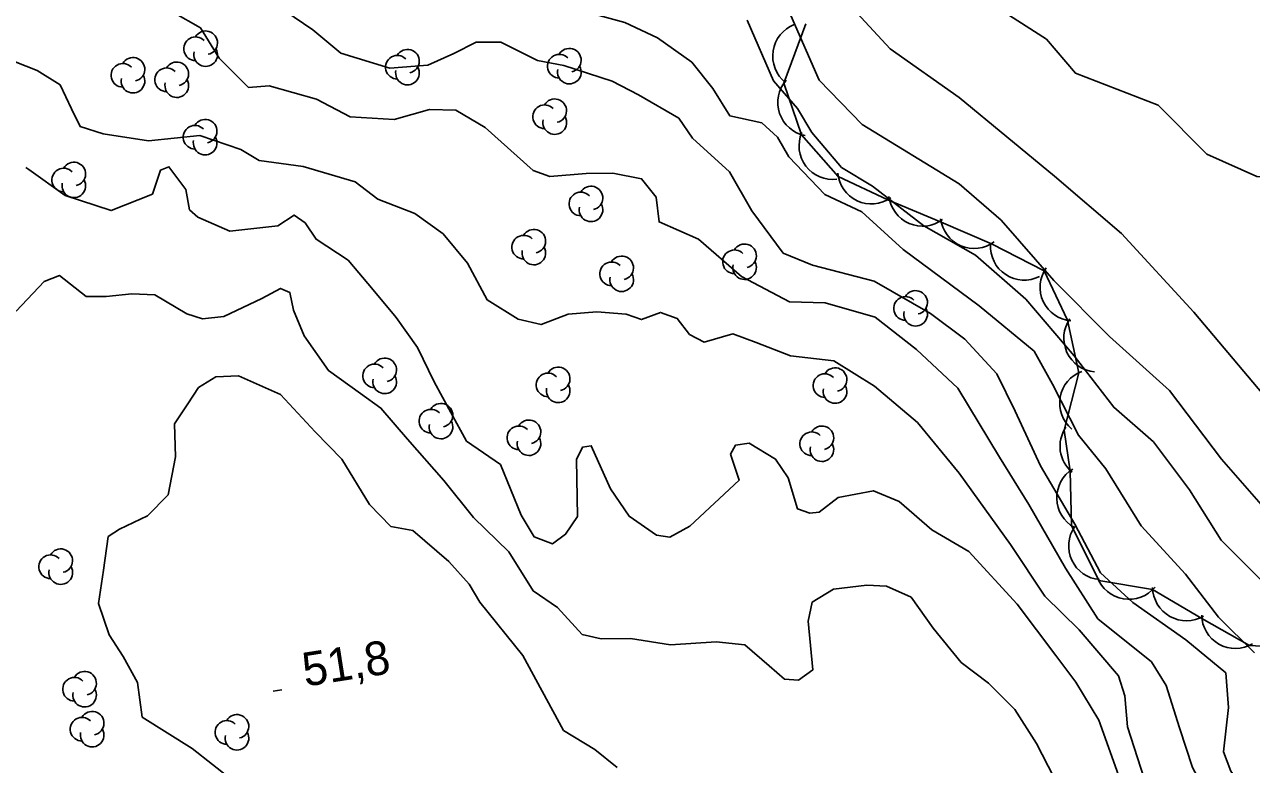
# Model space of a CAD drawing. Extents: x 646142 to 649934, y 5874075 to 5876351.
# Drawn here: x 647646.7 to 647755.7, y 5875803 to 5875868.8 of the extents above; entities that cross this region are included whole.
import ezdxf

# ---------------------------------------------------------------- set-up
doc = ezdxf.new("R2010")
doc.units = 0
for name, color, linetype in [('Niveau 1', 7, 'Continuous'), ('Niveau 2', 7, 'Continuous'), ('Niveau 3', 7, 'Continuous'), ('Niveau 44', 7, 'Continuous')]:
    doc.layers.add(name, color=color, linetype=linetype)

msp = doc.modelspace()

# ---------------------------------------------------------------- linework, layer by layer
at = {"layer": 'Niveau 1'}
for points in [[(647812.42, 5875862.52), (647811.53, 5875861.91), (647801.98, 5875858.29), (647794.46, 5875857.44), (647790.37, 5875854.99), (647786.65, 5875849.85), (647782.92, 5875847.95), (647780.38, 5875847.87), (647777.33, 5875849.2), (647771.53, 5875853.15), (647766.79, 5875854.58), (647756.21, 5875855.28), (647751.77, 5875857.26), (647747.44, 5875861.62), (647740.1, 5875864.47), (647737.52, 5875867.48), (647729.46, 5875872.67)], [(647749.92, 5875814.12), (647745.19, 5875817.43), (647742.34, 5875820.08), (647740.05, 5875824.4), (647737.01, 5875829.58), (647734.74, 5875834.43), (647733.12, 5875837.76), (647730.27, 5875840.84), (647727.22, 5875843.11), (647722.22, 5875845.98), (647716.74, 5875847.42), (647714.13, 5875848.47), (647711.33, 5875852.25), (647709.36, 5875855.71), (647706.06, 5875858.7), (647704.87, 5875860.47), (647701.26, 5875862.56), (647698.93, 5875863.76), (647694.64, 5875865.15), (647692.31, 5875865.61), (647689.03, 5875867.22), (647686.86, 5875867.23), (647684.85, 5875866.22), (647682.55, 5875865.19), (647679.16, 5875864.9), (647674.82, 5875866.24), (647672.34, 5875868.33), (647666.62, 5875872.22)], [(647665.21, 5875801.62), (647661.61, 5875804.48), (647657.16, 5875807.26), (647656.76, 5875810.34), (647655.47, 5875812.65), (647654.22, 5875814.57), (647653.28, 5875817.36), (647653.74, 5875820.3), (647654.13, 5875823.29), (647655.15, 5875823.96), (647657.64, 5875825.13), (647659.49, 5875827.02), (647660.14, 5875830.37), (647660.03, 5875833.31), (647661.23, 5875835.08), (647662.16, 5875836.54), (647663.71, 5875837.49), (647665.74, 5875837.58), (647669.46, 5875835.92), (647672.54, 5875832.6), (647674.91, 5875830.17), (647677.38, 5875826.16), (647679.26, 5875824.2), (647681.21, 5875823.83), (647684.41, 5875821.09), (647686.23, 5875819.07), (647687.17, 5875817.46)], [(647687.17, 5875817.46), (647691, 5875812.74), (647692.71, 5875809.57), (647694.62, 5875806.08), (647697.38, 5875804.38), (647699.39, 5875802.77)], [(647821.93, 5875739.84), (647817.75, 5875741.23), (647815.11, 5875743.49), (647812.08, 5875749.39), (647811.41, 5875752.95), (647809.7, 5875754.25), (647806.47, 5875755.27), (647803.57, 5875755.73), (647798.22, 5875758.87), (647788.33, 5875763.62), (647782.88, 5875767.44), (647777.77, 5875772.67), (647770.65, 5875777.17), (647764.69, 5875784.62), (647764.36, 5875788.96), (647762.99, 5875792.64), (647759.43, 5875796.38), (647757, 5875798.14), (647753.91, 5875802.44), (647753.26, 5875804.17), (647753.71, 5875808.1), (647753.47, 5875811.18), (647749.92, 5875814.12)]]:
    msp.add_lwpolyline(points, dxfattribs=at)
at = {"layer": 'Niveau 2'}
for points in [[(647643.66, 5875890.01), (647647.41, 5875887.75), (647650.28, 5875885.22), (647654.32, 5875884.71), (647659.69, 5875883.54), (647664.15, 5875881.69), (647666.77, 5875878.69), (647669.69, 5875876.17), (647672.2, 5875874.99), (647676.22, 5875872.87), (647680.11, 5875872.23), (647683.44, 5875871.37), (647686.82, 5875871.19), (647690.25, 5875872.4), (647691.85, 5875872.39), (647695.3, 5875870.27), (647700.05, 5875868.98), (647702.97, 5875867.61), (647706.02, 5875865.45)], [(647716.58, 5875874.27), (647723.65, 5875866.63), (647729.78, 5875862.3), (647738.23, 5875855.32), (647744.2, 5875850.23), (647750.63, 5875843.23), (647758.1, 5875834.38), (647761.74, 5875832.1), (647764.28, 5875828.79), (647766.42, 5875827.28), (647766.42, 5875827.28), (647771.28, 5875826.74), (647773.52, 5875826.05), (647778.91, 5875822.28), (647781.84, 5875820.34), (647783.6, 5875818.56), (647784.92, 5875813.58), (647784.59, 5875809.69), (647785.83, 5875809.3), (647788.22, 5875810.64), (647789.57, 5875810.26), (647791.77, 5875807.55)], [(647739.21, 5875820.49), (647735.96, 5875826.15), (647733.36, 5875830.34), (647729.66, 5875836.47), (647725.99, 5875839.92), (647722.31, 5875842.8), (647717.87, 5875844.07), (647714.68, 5875844.14), (647710.43, 5875846.4), (647706.6, 5875849.72), (647703.1, 5875851.25), (647702.84, 5875853.45), (647701.55, 5875855.09), (647699, 5875855.58), (647696.61, 5875855.56), (647693.4, 5875855.3), (647691.92, 5875855.83), (647687.64, 5875859.63), (647685.05, 5875861.19), (647682.71, 5875861.24), (647679.55, 5875860.35), (647675.66, 5875860.58), (647672.67, 5875862.17), (647668.46, 5875863.34), (647666.6, 5875863.21), (647664.02, 5875865.81), (647662.34, 5875868.5), (647659.94, 5875869.85)], [(647710.94, 5875869.19), (647713.27, 5875863.8), (647715.39, 5875861.32), (647716.67, 5875859.21), (647719.3, 5875856.09), (647722.08, 5875854.42), (647726.64, 5875850.92), (647731.22, 5875848.29), (647735.7, 5875844.38), (647739.99, 5875839.36), (647743.5, 5875834.79), (647747.04, 5875831.7), (647750.23, 5875827.44), (647753.04, 5875822.97), (647758.2, 5875817.82), (647760.36, 5875814.83), (647762.35, 5875809.3), (647764, 5875804.42), (647765.52, 5875802.23), (647765.52, 5875802.23), (647770.32, 5875797.79)], [(647757.43, 5875825.2), (647753.07, 5875830.17), (647748.45, 5875836.27), (647743.12, 5875841.06), (647738.18, 5875846.04), (647733.49, 5875851.4), (647729.76, 5875854.65), (647721.14, 5875859.92), (647717.34, 5875863.85), (647714.81, 5875869.58)], [(647645.89, 5875865.47), (647647.84, 5875864.7), (647649.89, 5875863.42), (647650.88, 5875861.3), (647651.66, 5875859.72), (647653.71, 5875859.07), (647657.74, 5875858.45), (647662.3, 5875858.92), (647665.94, 5875857.69), (647667.57, 5875856.71), (647671.48, 5875856.19), (647676.09, 5875854.83), (647678.11, 5875853.27), (647681.41, 5875852.01), (647683.91, 5875850.21), (647686.09, 5875847.58), (647687.81, 5875844.33), (647690.58, 5875842.61), (647692.61, 5875842.13), (647695.02, 5875843.06), (647697.56, 5875843.26), (647700.19, 5875843.07), (647700.19, 5875843.07), (647701.54, 5875842.58), (647703.24, 5875843.21), (647704.71, 5875842.68), (647705.81, 5875841.25), (647707.12, 5875840.58), (647709.67, 5875841.3), (647711.72, 5875840.54), (647714.78, 5875839.37), (647718.63, 5875838.9), (647722.25, 5875836.65), (647726.06, 5875833.44), (647729.77, 5875828.92), (647734.33, 5875822.6), (647737.37, 5875818.01), (647740.42, 5875815.01), (647743.92, 5875810.93), (647744.48, 5875809.16), (647744.74, 5875806.4), (647746.5, 5875800.88)], [(647706.02, 5875865.45), (647707.89, 5875863.12), (647709.38, 5875860.69), (647712.23, 5875860.06), (647713.61, 5875858.77), (647714.62, 5875857.04), (647717.84, 5875853.7), (647721.12, 5875852.14), (647724.8, 5875848.79), (647731.54, 5875843.8), (647736.42, 5875839.77), (647738.06, 5875836.84), (647740.36, 5875832.32), (647742.8, 5875829.31), (647745.95, 5875824.24), (647749.88, 5875819.95), (647752.8, 5875816.13), (647756, 5875812.96)], [(647646.82, 5875856.08), (647647.08, 5875855.91), (647650.31, 5875853.61), (647654.4, 5875852.26), (647658.07, 5875853.72), (647658.78, 5875855.84), (647659.54, 5875856.15), (647661.04, 5875854.13), (647661.37, 5875852.34), (647662.12, 5875851.68), (647664.96, 5875850.43), (647669.22, 5875850.92), (647670.67, 5875851.86), (647671.64, 5875851.16), (647672.62, 5875849.72), (647675.46, 5875847.85), (647677.69, 5875845.23), (647679.74, 5875842.76), (647681.63, 5875840.1), (647683.11, 5875837.06), (647684.61, 5875834.31), (647685.98, 5875831.78), (647689.01, 5875829.69), (647690.85, 5875825.21), (647691.99, 5875823.28), (647693.63, 5875822.65), (647694.8, 5875823.51), (647695.84, 5875825.09), (647695.77, 5875830.15), (647696.29, 5875831.23), (647697.07, 5875831.36), (647698.79, 5875827.55), (647700.43, 5875825.1), (647702.86, 5875823.42), (647704.06, 5875823.25), (647705.84, 5875824.23), (647710.22, 5875828.32), (647709.44, 5875830.63)], [(647645.98, 5875843.31), (647648.45, 5875845.95), (647649.82, 5875846.48), (647652.2, 5875844.62), (647653.96, 5875844.63), (647656.26, 5875844.86), (647658.3, 5875844.79), (647661.13, 5875843.08), (647662.53, 5875842.65), (647664.43, 5875842.85), (647667.79, 5875844.44), (647669.46, 5875845.35), (647670.29, 5875844.98), (647670.61, 5875843.42), (647671.56, 5875841.13), (647673.71, 5875838.05), (647676.57, 5875836.01), (647678.38, 5875834.71), (647678.38, 5875834.71), (647680.74, 5875831.94), (647683.97, 5875828.29), (647686.6, 5875824.98), (647689.76, 5875821.94), (647691.9, 5875818.47), (647694.07, 5875816.99), (647696.28, 5875814.6), (647697.96, 5875814.2), (647700.55, 5875814.24), (647704.11, 5875813.69), (647708.16, 5875813.93), (647710.73, 5875813.68), (647712.89, 5875811.8), (647714.24, 5875810.63), (647715.49, 5875810.53), (647716.76, 5875811.45), (647716.36, 5875815.78), (647716.71, 5875817.47), (647718.59, 5875818.62), (647721.55, 5875818.98), (647723.31, 5875818.88), (647725.5, 5875817.91), (647727.45, 5875815.15), (647729.94, 5875812.11), (647732.37, 5875810.26), (647734.73, 5875807.94), (647736.65, 5875804.9), (647738.17, 5875801.93)], [(647709.44, 5875830.63), (647709.88, 5875831.41), (647711.11, 5875831.59), (647713.45, 5875830.18), (647714.56, 5875828.53), (647715.39, 5875825.77), (647716.5, 5875825.37), (647717.34, 5875825.46), (647719.03, 5875826.77), (647722.15, 5875827.37), (647724.45, 5875826.4), (647727.34, 5875823.91), (647730.64, 5875821.97), (647734.93, 5875817.29), (647738.35, 5875812.74), (647740.15, 5875810.37), (647742.17, 5875806.99), (647744.38, 5875800.85)], [(647756.27, 5875790.11), (647755.17, 5875793.34), (647753.23, 5875797.72), (647750.49, 5875802.78), (647749.36, 5875806.3), (647748.16, 5875810.05), (647746.85, 5875812.18), (647742.08, 5875816), (647739.21, 5875820.49)]]:
    msp.add_lwpolyline(points, dxfattribs=at)
at = {"layer": 'Niveau 3'}
msp.add_line((647668.8, 5875809.55), (647669.59, 5875809.67), dxfattribs=at)
at = {"layer": 'Niveau 44'}
msp.add_lwpolyline([(647716.14, 5875868.84), (647714.19, 5875863.59), (647715.77, 5875859), (647719.03, 5875855.28), (647723.42, 5875853.22), (647728.18, 5875851.23), (647732.63, 5875849.31), (647737.33, 5875846.91), (647739.39, 5875842.51), (647740.39, 5875837.85), (647739.09, 5875832.75), (647739.62, 5875829.12), (647739.74, 5875824.27), (647742.18, 5875819.39), (647746.96, 5875818.58), (647751.34, 5875816.02), (647755.57, 5875813.63), (647761.01, 5875813.32)], dxfattribs=at)
for centre, radius, start, end in [((647662.81, 5875867.17), 1.05, 282.2692, 149.7263), ((647716.2, 5875865.99), 3, 111.376, 231.354), ((647661.91, 5875866.64), 1.05, 44.1154, 269.804), ((647656.35, 5875864.81), 1.05, 282.2692, 149.7263), ((647662.81, 5875866.12), 1.05, 166.9369, 29.6212), ((647679.84, 5875865), 1.05, 44.1154, 269.804), ((647680.74, 5875865.53), 1.05, 282.2692, 149.7263), ((647694.23, 5875865.09), 1.05, 44.1154, 269.804), ((647695.13, 5875865.62), 1.05, 282.2692, 149.7263), ((647655.45, 5875864.28), 1.05, 44.1154, 269.804), ((647659.34, 5875863.88), 1.05, 44.1154, 269.804), ((647660.24, 5875864.41), 1.05, 282.2692, 149.7263), ((647680.74, 5875864.48), 1.05, 166.9369, 29.6212), ((647695.13, 5875864.57), 1.05, 166.9369, 29.6212), ((647656.35, 5875863.76), 1.05, 166.9369, 29.6212), ((647660.24, 5875863.36), 1.05, 166.9369, 29.6212), ((647716.65, 5875861.87), 3, 138.9345, 258.9124), ((647692.93, 5875860.6), 1.05, 44.1154, 269.804), ((647693.83, 5875861.13), 1.05, 282.2692, 149.7263), ((647693.83, 5875860.08), 1.05, 166.9369, 29.6212), ((647661.86, 5875858.78), 1.05, 44.1154, 269.804), ((647662.76, 5875859.31), 1.05, 282.2692, 149.7263), ((647662.76, 5875858.26), 1.05, 166.9369, 29.6212), ((647718.54, 5875858.02), 3, 157.143, 277.1209), ((647650.19, 5875854.98), 1.05, 44.1154, 269.804), ((647651.09, 5875855.51), 1.05, 282.2692, 149.7263), ((647651.09, 5875854.46), 1.05, 166.9369, 29.6212), ((647721.97, 5875855.85), 3, 184.828, 304.8059), ((647696.15, 5875852.85), 1.05, 44.1154, 269.804), ((647697.05, 5875853.38), 1.05, 282.2692, 149.7263), ((647697.05, 5875852.33), 1.05, 166.9369, 29.6212), ((647726.51, 5875853.87), 3, 186.677, 306.6549), ((647691.97, 5875849.54), 1.05, 282.2692, 149.7263), ((647731.1, 5875851.89), 3, 186.677, 306.6549), ((647691.07, 5875849.01), 1.05, 44.1154, 269.804), ((647691.97, 5875848.49), 1.05, 166.9369, 29.6212), ((647709.8, 5875847.71), 1.05, 44.1154, 269.804), ((647710.7, 5875848.24), 1.05, 282.2692, 149.7263), ((647735.55, 5875849.08), 3, 176.7378, 296.7157), ((647698.88, 5875846.64), 1.05, 44.1154, 269.804), ((647699.78, 5875847.17), 1.05, 282.2692, 149.7263), ((647710.7, 5875847.19), 1.05, 166.9369, 29.6212), ((647699.78, 5875846.12), 1.05, 166.9369, 29.6212), ((647739.96, 5875845.45), 3, 145.025, 265.0029), ((647725.9, 5875844.1), 1.05, 282.2692, 149.7263), ((647725, 5875843.57), 1.05, 44.1154, 269.804), ((647725.9, 5875843.05), 1.05, 166.9369, 29.6212), ((647742.07, 5875840.92), 3, 145.025, 265.0029), ((647677.82, 5875837.57), 1.05, 44.1154, 269.804), ((647678.72, 5875838.1), 1.05, 282.2692, 149.7263), ((647678.72, 5875837.05), 1.05, 166.9369, 29.6212), ((647693.23, 5875836.77), 1.05, 44.1154, 269.804), ((647694.13, 5875837.3), 1.05, 282.2692, 149.7263), ((647717.84, 5875836.71), 1.05, 44.1154, 269.804), ((647718.74, 5875837.24), 1.05, 282.2692, 149.7263), ((647741.7, 5875835.15), 3, 109.9823, 229.9603), ((647694.13, 5875836.25), 1.05, 166.9369, 29.6212), ((647718.74, 5875836.19), 1.05, 166.9369, 29.6212), ((647682.82, 5875833.55), 1.05, 44.1154, 269.804), ((647683.72, 5875834.08), 1.05, 282.2692, 149.7263), ((647683.72, 5875833.03), 1.05, 166.9369, 29.6212), ((647690.64, 5875832.07), 1.05, 44.1154, 269.804), ((647691.54, 5875832.6), 1.05, 282.2692, 149.7263), ((647691.54, 5875831.55), 1.05, 166.9369, 29.6212), ((647716.67, 5875831.54), 1.05, 44.1154, 269.804), ((647717.57, 5875832.07), 1.05, 282.2692, 149.7263), ((647741.73, 5875831.32), 3, 145.5957, 230.3012), ((647717.57, 5875831.02), 1.05, 166.9369, 29.6212), ((647741.44, 5875826.74), 3, 121.417, 241.3949), ((647742.5, 5875822.46), 3, 145.0784, 265.0563), ((647649.03, 5875820.62), 1.05, 44.1154, 269.804), ((647649.93, 5875821.15), 1.05, 282.2692, 149.7263), ((647649.93, 5875820.1), 1.05, 166.9369, 29.6212), ((647744.86, 5875820.72), 3, 200.4869, 320.4648), ((647749.96, 5875818.82), 3, 180.6381, 300.616), ((647754.32, 5875816.36), 3, 180.6381, 300.616), ((647651.15, 5875809.73), 1.05, 44.1154, 269.804), ((647652.05, 5875810.26), 1.05, 282.2692, 149.7263), ((647652.05, 5875809.21), 1.05, 166.9369, 29.6212), ((647651.82, 5875806.18), 1.05, 44.1154, 269.804), ((647652.72, 5875806.71), 1.05, 282.2692, 149.7263), ((647665.59, 5875806.43), 1.05, 282.2692, 149.7263), ((647652.72, 5875805.66), 1.05, 166.9369, 29.6212), ((647664.69, 5875805.9), 1.05, 44.1154, 269.804), ((647665.59, 5875805.38), 1.05, 166.9369, 29.6212)]:
    msp.add_arc(centre, radius, start, end, dxfattribs=at)

# ---------------------------------------------------------------- texts
at = {"layer": 'Niveau 3'}
msp.add_text('51,8 ', height=3, rotation=8.9405, dxfattribs=at).set_placement((647671.65, 5875809.96))

doc.saveas('drawing.dxf')
